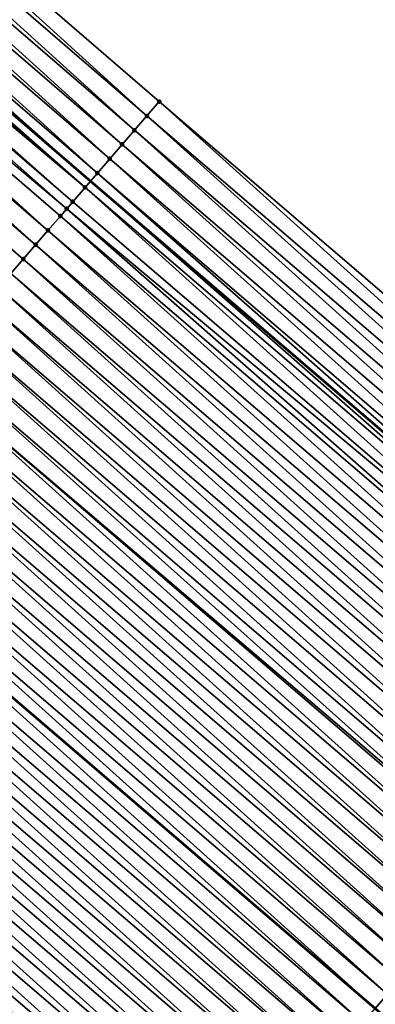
# Model space of a CAD drawing. Header units: feet. Extents: x 2007189 to 2022806, y 818621 to 837694.
# Tile 327 of 656: x 2015478 to 2015487, y 820206 to 820232. Entities that reach past the tile are written whole.
import ezdxf

# ---------------------------------------------------------------- set-up
doc = ezdxf.new("R2010")
doc.units = ezdxf.units.FT
doc.header["$MEASUREMENT"] = 0
for name, color, linetype, lineweight in [('EP_Travel Lane', 172, 'Continuous', 53), ('Road Shots', 141, 'Continuous', 100), ('Road X-Section', 40, 'Continuous', 13), ('STRIPING', 60, 'Continuous', 53)]:
    doc.layers.add(name, color=color, linetype=linetype, lineweight=lineweight)
doc.layers.add('I-77-MM17-21_SB-Surface-Border', color=7, linetype='Continuous')
doc.layers.add('I-77-MM17-21_SB-Surface-TIN', color=7, linetype='Continuous')

msp = doc.modelspace()

# ---------------------------------------------------------------- linework, layer by layer
at = {"layer": 'EP_Travel Lane'}
msp.add_polyline3d([(2015389.885161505, 820305.9431912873, 254.3724983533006), (2015404.477025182, 820292.9223736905, 254.4036297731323), (2015419.46987167, 820279.6855020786, 254.4127378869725), (2015434.463940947, 820266.4500790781, 254.453842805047), (2015449.413424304, 820253.4036363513, 254.4975981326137), (2015464.557544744, 820240.3403664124, 254.586789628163), (2015479.701666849, 820227.2770950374, 254.6751473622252), (2015494.855067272, 820214.2997339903, 254.7118659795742), (2015510.046053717, 820201.2910212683, 254.8001306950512), (2015525.256119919, 820188.3278856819, 254.9221021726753), (2015540.509567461, 820175.3925680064, 255.0499853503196), (2015555.762980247, 820162.4572798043, 255.1873302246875), (2015570.975721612, 820149.5367180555, 255.3579410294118), (2015586.218726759, 820136.5902218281, 255.5578152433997), (2015601.443424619, 820123.712927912, 255.7737022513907), (2015616.741094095, 820110.8309482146, 255.9642285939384), (2015632.038367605, 820097.9493019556, 256.2039738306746)], dxfattribs=at)
at = {"layer": 'I-77-MM17-21_SB-Surface-Border', "color": 3, "linetype": 'Continuous', "lineweight": -3}
msp.add_polyline3d([(2015391.491564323, 820307.6459412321, 254.311653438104), (2015406.324404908, 820295.0145387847, 254.3249123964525), (2015421.647817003, 820282.1519945, 254.3000206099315), (2015436.640263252, 820268.914668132, 254.3083171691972), (2015451.559730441, 820255.8910784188, 254.3104001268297), (2015466.377189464, 820242.4492687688, 254.4384674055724), (2015481.521328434, 820229.3859828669, 254.5183154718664), (2015496.667202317, 820216.4149919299, 254.541724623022), (2015511.858194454, 820203.406274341, 254.6277388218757)], dxfattribs=at)
at = {"layer": 'I-77-MM17-21_SB-Surface-TIN', "color": 128, "linetype": 'Continuous', "lineweight": -3}
for points in [[(2015481.194689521, 820229.007423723, 254.545822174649), (2015466.377189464, 820242.4492687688, 254.4384674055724), (2015466.050555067, 820242.070705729, 254.4636938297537)], [(2015481.194689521, 820229.007423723, 254.545822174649), (2015481.521328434, 820229.3859828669, 254.5183154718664), (2015466.377189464, 820242.4492687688, 254.4384674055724)], [(2015480.868044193, 820228.6288701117, 254.5765676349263), (2015466.050555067, 820242.070705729, 254.4636938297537), (2015465.723915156, 820241.6921474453, 254.4917042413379)], [(2015480.868044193, 820228.6288701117, 254.5765676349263), (2015481.194689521, 820229.007423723, 254.545822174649), (2015466.050555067, 820242.070705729, 254.4636938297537)], [(2015480.541396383, 820228.2503186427, 254.6085671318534), (2015465.723915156, 820241.6921474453, 254.4917042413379), (2015465.397268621, 820241.3135948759, 254.5230599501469)], [(2015480.541396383, 820228.2503186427, 254.6085671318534), (2015480.868044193, 820228.6288701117, 254.5765676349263), (2015465.723915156, 820241.6921474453, 254.4917042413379)], [(2015480.214752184, 820227.8717640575, 254.6387425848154), (2015465.397268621, 820241.3135948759, 254.5230599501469), (2015465.070622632, 820240.9350418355, 254.5541399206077)], [(2015480.214752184, 820227.8717640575, 254.6387425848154), (2015480.541396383, 820228.2503186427, 254.6085671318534), (2015465.397268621, 820241.3135948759, 254.5230599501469)], [(2015479.888121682, 820227.4931976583, 254.6620020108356), (2015465.070622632, 820240.9350418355, 254.5541399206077), (2015464.74399947, 820240.556469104, 254.5736927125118)], [(2015479.888121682, 820227.4931976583, 254.6620020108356), (2015480.214752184, 820227.8717640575, 254.6387425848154), (2015465.070622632, 820240.9350418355, 254.5541399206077)], [(2015464.74399947, 820240.556469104, 254.5736927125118), (2015464.557544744, 820240.3403664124, 254.586789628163), (2015479.701666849, 820227.2770950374, 254.6751473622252)], [(2015479.888121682, 820227.4931976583, 254.6620020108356), (2015464.74399947, 820240.556469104, 254.5736927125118), (2015479.701666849, 820227.2770950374, 254.6751473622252)], [(2015479.561491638, 820227.1146308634, 254.6850299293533), (2015464.557544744, 820240.3403664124, 254.586789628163), (2015464.417369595, 820240.1779021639, 254.5966357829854)], [(2015479.561491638, 820227.1146308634, 254.6850299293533), (2015479.701666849, 820227.2770950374, 254.6751473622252), (2015464.557544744, 820240.3403664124, 254.586789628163)], [(2015479.234862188, 820226.7360635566, 254.7077581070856), (2015464.259898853, 820239.9953795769, 254.6045519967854), (2015464.0907582, 820239.7993192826, 254.6102470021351)], [(2015479.561491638, 820227.1146308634, 254.6850299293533), (2015464.417369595, 820240.1779021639, 254.5966357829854), (2015464.259898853, 820239.9953795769, 254.6045519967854)], [(2015479.234862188, 820226.7360635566, 254.7077581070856), (2015479.561491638, 820227.1146308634, 254.6850299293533), (2015464.259898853, 820239.9953795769, 254.6045519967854)], [(2015479.075486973, 820226.5513357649, 254.7163314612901), (2015464.0907582, 820239.7993192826, 254.6102470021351), (2015463.764161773, 820239.4207234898, 254.6162998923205)], [(2015479.075486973, 820226.5513357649, 254.7163314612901), (2015479.234862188, 820226.7360635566, 254.7077581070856), (2015464.0907582, 820239.7993192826, 254.6102470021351)], [(2015478.581650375, 820225.9788883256, 254.7294371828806), (2015463.764161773, 820239.4207234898, 254.6162998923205), (2015463.437569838, 820239.0421238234, 254.620085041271)], [(2015478.581650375, 820225.9788883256, 254.7294371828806), (2015478.908251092, 820226.3574804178, 254.7212181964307), (2015463.764161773, 820239.4207234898, 254.6162998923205)], [(2015478.908251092, 820226.3574804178, 254.7212181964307), (2015479.075486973, 820226.5513357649, 254.7163314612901), (2015463.764161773, 820239.4207234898, 254.6162998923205)], [(2015478.255045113, 820225.6003001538, 254.7399510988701), (2015463.437569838, 820239.0421238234, 254.620085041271), (2015463.110970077, 820238.6635309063, 254.6278213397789)], [(2015478.255045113, 820225.6003001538, 254.7399510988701), (2015478.581650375, 820225.9788883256, 254.7294371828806), (2015463.437569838, 820239.0421238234, 254.620085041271)], [(2015477.92843887, 820225.2217128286, 254.7509605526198), (2015463.110970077, 820238.6635309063, 254.6278213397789), (2015462.784356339, 820238.2849500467, 254.6426159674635)], [(2015477.92843887, 820225.2217128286, 254.7509605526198), (2015478.255045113, 820225.6003001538, 254.7399510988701), (2015463.110970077, 820238.6635309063, 254.6278213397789)], [(2015477.601836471, 820224.843122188, 254.7600292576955), (2015477.92843887, 820225.2217128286, 254.7509605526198), (2015462.784356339, 820238.2849500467, 254.6426159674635)], [(2015496.341891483, 820216.0352908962, 254.5773078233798), (2015481.521328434, 820229.3859828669, 254.5183154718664), (2015481.194689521, 820229.007423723, 254.545822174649)], [(2015496.341891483, 820216.0352908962, 254.5773078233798), (2015496.667202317, 820216.4149919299, 254.541724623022), (2015481.521328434, 820229.3859828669, 254.5183154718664)], [(2015496.016599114, 820215.6555740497, 254.6055935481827), (2015481.194689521, 820229.007423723, 254.545822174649), (2015480.868044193, 820228.6288701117, 254.5765676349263)], [(2015496.016599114, 820215.6555740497, 254.6055935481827), (2015496.341891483, 820216.0352908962, 254.5773078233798), (2015481.194689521, 820229.007423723, 254.545822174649)], [(2015495.691294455, 820215.2758677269, 254.6387358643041), (2015480.868044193, 820228.6288701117, 254.5765676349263), (2015480.541396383, 820228.2503186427, 254.6085671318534)], [(2015495.691294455, 820215.2758677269, 254.6387358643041), (2015496.016599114, 820215.6555740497, 254.6055935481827), (2015480.868044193, 820228.6288701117, 254.5765676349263)], [(2015495.365975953, 820214.8961732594, 254.677349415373), (2015480.541396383, 820228.2503186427, 254.6085671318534), (2015480.214752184, 820227.8717640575, 254.6387425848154)], [(2015495.365975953, 820214.8961732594, 254.677349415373), (2015495.691294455, 820215.2758677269, 254.6387358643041), (2015480.541396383, 820228.2503186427, 254.6085671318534)], [(2015495.040703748, 820214.5164391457, 254.6976663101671), (2015480.214752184, 820227.8717640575, 254.6387425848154), (2015479.888121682, 820227.4931976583, 254.6620020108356)], [(2015495.040703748, 820214.5164391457, 254.6976663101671), (2015495.365975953, 820214.8961732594, 254.677349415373), (2015480.214752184, 820227.8717640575, 254.6387425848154)], [(2015479.888121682, 820227.4931976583, 254.6620020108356), (2015479.701666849, 820227.2770950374, 254.6751473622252), (2015494.855067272, 820214.2997339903, 254.7118659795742)], [(2015495.040703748, 820214.5164391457, 254.6976663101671), (2015479.888121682, 820227.4931976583, 254.6620020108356), (2015494.855067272, 820214.2997339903, 254.7118659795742)], [(2015494.715419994, 820214.1367149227, 254.7225478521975), (2015479.701666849, 820227.2770950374, 254.6751473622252), (2015479.561491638, 820227.1146308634, 254.6850299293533)], [(2015494.715419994, 820214.1367149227, 254.7225478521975), (2015494.855067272, 820214.2997339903, 254.7118659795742), (2015479.701666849, 820227.2770950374, 254.6751473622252)], [(2015494.390158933, 820213.7569712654, 254.7384604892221), (2015479.561491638, 820227.1146308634, 254.6850299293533), (2015479.234862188, 820226.7360635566, 254.7077581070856)], [(2015494.390158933, 820213.7569712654, 254.7384604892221), (2015494.715419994, 820214.1367149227, 254.7225478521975), (2015479.561491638, 820227.1146308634, 254.6850299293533)], [(2015494.390158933, 820213.7569712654, 254.7384604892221), (2015479.234862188, 820226.7360635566, 254.7077581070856), (2015479.075486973, 820226.5513357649, 254.7163314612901)], [(2015494.064901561, 820213.3772244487, 254.7529151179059), (2015479.075486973, 820226.5513357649, 254.7163314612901), (2015478.908251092, 820226.3574804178, 254.7212181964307)], [(2015494.064901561, 820213.3772244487, 254.7529151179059), (2015494.390158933, 820213.7569712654, 254.7384604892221), (2015479.075486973, 820226.5513357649, 254.7163314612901)], [(2015493.739649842, 820212.9974727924, 254.7651361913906), (2015478.908251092, 820226.3574804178, 254.7212181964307), (2015478.581650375, 820225.9788883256, 254.7294371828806)], [(2015493.739649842, 820212.9974727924, 254.7651361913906), (2015494.064901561, 820213.3772244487, 254.7529151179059), (2015478.908251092, 820226.3574804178, 254.7212181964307)], [(2015493.414397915, 820212.6177213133, 254.7774391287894), (2015478.581650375, 820225.9788883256, 254.7294371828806), (2015478.255045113, 820225.6003001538, 254.7399510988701)], [(2015493.414397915, 820212.6177213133, 254.7774391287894), (2015493.739649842, 820212.9974727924, 254.7651361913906), (2015478.581650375, 820225.9788883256, 254.7294371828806)], [(2015493.089150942, 820212.2379655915, 254.7877841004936), (2015478.255045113, 820225.6003001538, 254.7399510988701), (2015477.92843887, 820225.2217128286, 254.7509605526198)], [(2015493.089150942, 820212.2379655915, 254.7877841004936), (2015493.414397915, 820212.6177213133, 254.7774391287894), (2015478.255045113, 820225.6003001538, 254.7399510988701)], [(2015492.763904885, 820211.8582090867, 254.7977676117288), (2015477.92843887, 820225.2217128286, 254.7509605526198), (2015477.601836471, 820224.843122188, 254.7600292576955)], [(2015492.763904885, 820211.8582090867, 254.7977676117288), (2015493.089150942, 820212.2379655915, 254.7877841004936), (2015477.92843887, 820225.2217128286, 254.7509605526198)], [(2015492.438640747, 820211.4784680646, 254.8148964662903), (2015477.601836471, 820224.843122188, 254.7600292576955), (2015477.275230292, 820224.4645348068, 254.7710059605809)], [(2015492.438640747, 820211.4784680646, 254.8148964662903), (2015492.763904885, 820211.8582090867, 254.7977676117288), (2015477.601836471, 820224.843122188, 254.7600292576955)], [(2015492.113379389, 820211.0987246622, 254.8309267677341), (2015477.275230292, 820224.4645348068, 254.7710059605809), (2015476.948620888, 820224.0859502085, 254.7836117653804)], [(2015492.113379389, 820211.0987246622, 254.8309267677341), (2015492.438640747, 820211.4784680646, 254.8148964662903), (2015477.275230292, 820224.4645348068, 254.7710059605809)], [(2015491.788123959, 820210.7189761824, 254.8446137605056), (2015476.948620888, 820224.0859502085, 254.7836117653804), (2015476.62201306, 820223.7073642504, 254.7954216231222)], [(2015491.788123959, 820210.7189761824, 254.8446137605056), (2015492.113379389, 820211.0987246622, 254.8309267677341), (2015476.948620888, 820224.0859502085, 254.7836117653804)], [(2015491.462874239, 820210.3392228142, 254.8560449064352), (2015476.62201306, 820223.7073642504, 254.7954216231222), (2015476.295401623, 820223.328781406, 254.809054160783)], [(2015491.462874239, 820210.3392228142, 254.8560449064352), (2015491.788123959, 820210.7189761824, 254.8446137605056), (2015476.62201306, 820223.7073642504, 254.7954216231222)], [(2015491.137617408, 820209.9594755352, 254.8702861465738), (2015476.295401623, 820223.328781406, 254.809054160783), (2015475.96878844, 820222.9502000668, 254.8235677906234)], [(2015491.137617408, 820209.9594755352, 254.8702861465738), (2015491.462874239, 820210.3392228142, 254.8560449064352), (2015476.295401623, 820223.328781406, 254.809054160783)], [(2015490.812363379, 820209.579725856, 254.8834196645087), (2015475.96878844, 820222.9502000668, 254.8235677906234), (2015475.642182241, 820222.5716127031, 254.8345547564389)], [(2015490.812363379, 820209.579725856, 254.8834196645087), (2015491.137617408, 820209.9594755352, 254.8702861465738), (2015475.96878844, 820222.9502000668, 254.8235677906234)], [(2015490.532191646, 820209.2526134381, 254.895029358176), (2015475.642182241, 820222.5716127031, 254.8345547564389), (2015475.315568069, 820222.193032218, 254.8495684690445)], [(2015490.532191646, 820209.2526134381, 254.895029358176), (2015490.812363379, 820209.579725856, 254.8834196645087), (2015475.642182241, 820222.5716127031, 254.8345547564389)], [(2015490.161859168, 820208.8202232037, 254.9081667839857), (2015475.315568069, 820222.193032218, 254.8495684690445), (2015474.988957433, 820221.8144486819, 254.8627960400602)], [(2015490.161859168, 820208.8202232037, 254.9081667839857), (2015490.487108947, 820209.1999765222, 254.8967126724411), (2015475.315568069, 820222.193032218, 254.8495684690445)], [(2015490.487108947, 820209.1999765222, 254.8967126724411), (2015490.532191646, 820209.2526134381, 254.895029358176), (2015475.315568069, 820222.193032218, 254.8495684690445)], [(2015489.836610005, 820208.4404693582, 254.9193776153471), (2015474.988957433, 820221.8144486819, 254.8627960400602), (2015474.662350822, 820221.4358616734, 254.8739910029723)], [(2015489.836610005, 820208.4404693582, 254.9193776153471), (2015490.161859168, 820208.8202232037, 254.9081667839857), (2015474.988957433, 820221.8144486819, 254.8627960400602)], [(2015489.511357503, 820208.0607183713, 254.931907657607), (2015474.662350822, 820221.4358616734, 254.8739910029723), (2015474.335748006, 820221.0572713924, 254.8832701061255)], [(2015489.511357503, 820208.0607183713, 254.931907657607), (2015489.836610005, 820208.4404693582, 254.9193776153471), (2015474.662350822, 820221.4358616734, 254.8739910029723)], [(2015489.186103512, 820207.6809686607, 254.945026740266), (2015474.335748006, 820221.0572713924, 254.8832701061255), (2015474.00914272, 820220.6786832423, 254.8937966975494)], [(2015489.186103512, 820207.6809686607, 254.945026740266), (2015489.511357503, 820208.0607183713, 254.931907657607), (2015474.335748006, 820221.0572713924, 254.8832701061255)], [(2015488.860851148, 820207.3012175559, 254.9575023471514), (2015474.00914272, 820220.6786832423, 254.8937966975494), (2015473.682532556, 820220.3000992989, 254.9067858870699)], [(2015488.860851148, 820207.3012175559, 254.9575023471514), (2015489.186103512, 820207.6809686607, 254.945026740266), (2015474.00914272, 820220.6786832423, 254.8937966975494)], [(2015488.535597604, 820206.9214674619, 254.9704444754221), (2015473.682532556, 820220.3000992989, 254.9067858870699), (2015473.355921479, 820219.9215161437, 254.9202365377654)], [(2015488.535597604, 820206.9214674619, 254.9704444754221), (2015488.860851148, 820207.3012175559, 254.9575023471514), (2015473.682532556, 820220.3000992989, 254.9067858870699)], [(2015488.21034135, 820206.5417196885, 254.9844575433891), (2015473.355921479, 820219.9215161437, 254.9202365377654), (2015473.029306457, 820219.5429363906, 254.935678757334)], [(2015488.21034135, 820206.5417196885, 254.9844575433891), (2015488.535597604, 820206.9214674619, 254.9704444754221), (2015473.355921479, 820219.9215161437, 254.9202365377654)], [(2015487.885091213, 820206.1619666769, 254.9960532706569), (2015473.029306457, 820219.5429363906, 254.935678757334), (2015472.702690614, 820219.164357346, 254.9515356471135)], [(2015487.885091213, 820206.1619666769, 254.9960532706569), (2015488.21034135, 820206.5417196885, 254.9844575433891), (2015473.029306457, 820219.5429363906, 254.935678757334)], [(2015487.559846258, 820205.7822092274, 255.005600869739), (2015472.702690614, 820219.164357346, 254.9515356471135), (2015472.376084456, 820218.7857699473, 254.962502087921)], [(2015487.559846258, 820205.7822092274, 255.005600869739), (2015487.885091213, 820206.1619666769, 254.9960532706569), (2015472.702690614, 820219.164357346, 254.9515356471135)], [(2015472.376084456, 820218.7857699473, 254.962502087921), (2015472.052811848, 820218.4110280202, 254.968703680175), (2015487.234605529, 820205.4024479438, 255.0134364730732)], [(2015487.559846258, 820205.7822092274, 255.005600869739), (2015472.376084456, 820218.7857699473, 254.962502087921), (2015487.234605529, 820205.4024479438, 255.0134364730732)], [(2015486.909363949, 820205.0226878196, 255.0216922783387), (2015472.049487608, 820218.4071745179, 254.9687674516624), (2015471.722875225, 820218.0285924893, 254.9828775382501)], [(2015472.049487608, 820218.4071745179, 254.9687674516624), (2015487.234605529, 820205.4024479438, 255.0134364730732), (2015472.052811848, 820218.4110280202, 254.968703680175)], [(2015486.909363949, 820205.0226878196, 255.0216922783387), (2015487.234605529, 820205.4024479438, 255.0134364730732), (2015472.049487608, 820218.4071745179, 254.9687674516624)], [(2015486.584088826, 820204.6429562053, 255.0431627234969), (2015471.722875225, 820218.0285924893, 254.9828775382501), (2015471.396255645, 820217.6500166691, 255.000622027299)], [(2015486.584088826, 820204.6429562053, 255.0431627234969), (2015486.909363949, 820205.0226878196, 255.0216922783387), (2015471.722875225, 820218.0285924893, 254.9828775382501)], [(2015486.258826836, 820204.2632133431, 255.0594423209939), (2015471.396255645, 820217.6500166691, 255.000622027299), (2015471.069641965, 820217.271435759, 255.0153868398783)], [(2015486.258826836, 820204.2632133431, 255.0594423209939), (2015486.584088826, 820204.6429562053, 255.0431627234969), (2015471.396255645, 820217.6500166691, 255.000622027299)], [(2015485.933575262, 820203.8834615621, 255.0716058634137), (2015471.069641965, 820217.271435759, 255.0153868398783), (2015470.743030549, 820216.8928528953, 255.0290081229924)], [(2015485.933575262, 820203.8834615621, 255.0716058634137), (2015486.258826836, 820204.2632133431, 255.0594423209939), (2015471.069641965, 820217.271435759, 255.0153868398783)], [(2015485.608324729, 820203.5037088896, 255.0833580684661), (2015470.743030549, 820216.8928528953, 255.0290081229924), (2015470.416422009, 820216.5142675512, 255.0411773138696)], [(2015485.608324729, 820203.5037088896, 255.0833580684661), (2015485.933575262, 820203.8834615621, 255.0716058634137), (2015470.743030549, 820216.8928528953, 255.0290081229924)], [(2015485.283075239, 820203.123955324, 255.094698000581), (2015470.416422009, 820216.5142675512, 255.0411773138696), (2015470.08981026, 820216.1356849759, 255.054967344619)], [(2015485.283075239, 820203.123955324, 255.094698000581), (2015485.608324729, 820203.5037088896, 255.0833580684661), (2015470.416422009, 820216.5142675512, 255.0411773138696)], [(2015484.957822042, 820202.7442049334, 255.1075033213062), (2015470.08981026, 820216.1356849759, 255.054967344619), (2015469.763200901, 820215.7571003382, 255.0675502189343)], [(2015484.957822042, 820202.7442049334, 255.1075033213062), (2015485.283075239, 820203.123955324, 255.094698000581), (2015470.08981026, 820216.1356849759, 255.054967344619)], [(2015484.632568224, 820202.3644550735, 255.1205534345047), (2015469.763200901, 820215.7571003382, 255.0675502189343), (2015469.436596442, 820215.3785114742, 255.0776588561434)], [(2015484.632568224, 820202.3644550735, 255.1205534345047), (2015484.957822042, 820202.7442049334, 255.1075033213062), (2015469.763200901, 820215.7571003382, 255.0675502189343)], [(2015484.307311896, 820201.9847073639, 255.1345959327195), (2015469.436596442, 820215.3785114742, 255.0776588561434), (2015469.109988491, 820214.9999256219, 255.0895305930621)], [(2015484.307311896, 820201.9847073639, 255.1345959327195), (2015484.632568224, 820202.3644550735, 255.1205534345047), (2015469.436596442, 820215.3785114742, 255.0776588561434)], [(2015483.982055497, 820201.6049597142, 255.1486661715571), (2015469.109988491, 820214.9999256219, 255.0895305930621), (2015468.783380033, 820214.621340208, 255.1016589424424)], [(2015483.982055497, 820201.6049597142, 255.1486661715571), (2015484.307311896, 820201.9847073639, 255.1345959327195), (2015469.109988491, 820214.9999256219, 255.0895305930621)], [(2015483.656799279, 820201.2252119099, 255.1626649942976), (2015468.783380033, 820214.621340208, 255.1016589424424), (2015468.456768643, 820214.2427573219, 255.1152670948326)], [(2015483.656799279, 820201.2252119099, 255.1626649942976), (2015483.982055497, 820201.6049597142, 255.1486661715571), (2015468.783380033, 820214.621340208, 255.1016589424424)], [(2015483.331544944, 820200.845462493, 255.1759196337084), (2015468.456768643, 820214.2427573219, 255.1152670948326), (2015468.130156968, 820213.8641746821, 255.1290193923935)], [(2015483.331544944, 820200.845462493, 255.1759196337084), (2015483.656799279, 820201.2252119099, 255.1626649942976), (2015468.456768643, 820214.2427573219, 255.1152670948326)], [(2015483.006295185, 820200.4657091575, 255.1873658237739), (2015468.130156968, 820213.8641746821, 255.1290193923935), (2015467.803546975, 820213.4855905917, 255.1419225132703)], [(2015483.006295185, 820200.4657091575, 255.1873658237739), (2015483.331544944, 820200.845462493, 255.1759196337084), (2015468.130156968, 820213.8641746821, 255.1290193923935)], [(2015482.681050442, 820200.085951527, 255.1968298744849), (2015467.803546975, 820213.4855905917, 255.1419225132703), (2015467.476936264, 820213.1070071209, 255.1551883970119)], [(2015482.681050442, 820200.085951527, 255.1968298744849), (2015483.006295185, 820200.4657091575, 255.1873658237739), (2015467.803546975, 820213.4855905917, 255.1419225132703)], [(2015482.355804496, 820199.706194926, 255.206769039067), (2015467.476936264, 820213.1070071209, 255.1551883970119), (2015467.150330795, 820212.7284191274, 255.1658066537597)], [(2015482.355804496, 820199.706194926, 255.206769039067), (2015482.681050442, 820200.085951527, 255.1968298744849), (2015467.476936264, 820213.1070071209, 255.1551883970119)], [(2015482.030549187, 820199.3264463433, 255.2204086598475), (2015467.150330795, 820212.7284191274, 255.1658066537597), (2015466.823728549, 820212.3498283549, 255.1747981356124)], [(2015482.030549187, 820199.3264463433, 255.2204086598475), (2015482.355804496, 820199.706194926, 255.206769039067), (2015467.150330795, 820212.7284191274, 255.1658066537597)], [(2015481.705296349, 820198.9466956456, 255.2330721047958), (2015466.823728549, 820212.3498283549, 255.1747981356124), (2015466.497121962, 820211.9712413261, 255.1859811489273)], [(2015481.705296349, 820198.9466956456, 255.2330721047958), (2015482.030549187, 820199.3264463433, 255.2204086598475), (2015466.823728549, 820212.3498283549, 255.1747981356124)], [(2015481.380043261, 820198.5669451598, 255.2458335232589), (2015466.497121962, 820211.9712413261, 255.1859811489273), (2015466.170513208, 820211.5926561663, 255.1982582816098)], [(2015481.380043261, 820198.5669451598, 255.2458335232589), (2015481.705296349, 820198.9466956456, 255.2330721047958), (2015466.497121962, 820211.9712413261, 255.1859811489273)], [(2015481.054789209, 820198.1871955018, 255.258976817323), (2015466.170513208, 820211.5926561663, 255.1982582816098), (2015465.843904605, 820211.2140708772, 255.2104596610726)], [(2015481.054789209, 820198.1871955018, 255.258976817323), (2015481.380043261, 820198.5669451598, 255.2458335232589), (2015466.170513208, 820211.5926561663, 255.1982582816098)], [(2015480.729534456, 820197.8074464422, 255.2723963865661), (2015465.843904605, 820211.2140708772, 255.2104596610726), (2015465.517295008, 820210.8354864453, 255.2231629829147)], [(2015480.729534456, 820197.8074464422, 255.2723963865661), (2015481.054789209, 820198.1871955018, 255.258976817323), (2015465.843904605, 820211.2140708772, 255.2104596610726)], [(2015480.404280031, 820197.4276971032, 255.2856869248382), (2015465.517295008, 820210.8354864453, 255.2231629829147), (2015465.190684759, 820210.4569025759, 255.2361953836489)], [(2015480.404280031, 820197.4276971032, 255.2856869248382), (2015480.729534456, 820197.8074464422, 255.2723963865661), (2015465.517295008, 820210.8354864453, 255.2231629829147)], [(2015480.079027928, 820197.047945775, 255.2980594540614), (2015465.190684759, 820210.4569025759, 255.2361953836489), (2015464.864081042, 820210.0783130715, 255.2459292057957)], [(2015480.079027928, 820197.047945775, 255.2980594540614), (2015480.404280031, 820197.4276971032, 255.2856869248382), (2015465.190684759, 820210.4569025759, 255.2361953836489)], [(2015479.753775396, 820196.6681948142, 255.3106016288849), (2015464.864081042, 820210.0783130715, 255.2459292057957), (2015464.537473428, 820209.6997269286, 255.257630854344)], [(2015479.753775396, 820196.6681948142, 255.3106016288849), (2015480.079027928, 820197.047945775, 255.2980594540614), (2015464.864081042, 820210.0783130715, 255.2459292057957)], [(2015479.428530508, 820196.2884373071, 255.3201226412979), (2015464.537473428, 820209.6997269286, 255.257630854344), (2015464.210865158, 820209.3211413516, 255.2696637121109)], [(2015479.428530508, 820196.2884373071, 255.3201226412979), (2015479.753775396, 820196.6681948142, 255.3106016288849), (2015464.537473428, 820209.6997269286, 255.257630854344)], [(2015464.210865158, 820209.3211413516, 255.2696637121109), (2015464.102815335, 820209.1958919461, 255.2725838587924), (2015479.301225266, 820196.1397685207, 255.3186618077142)], [(2015479.403608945, 820196.2593352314, 255.3201612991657), (2015464.210865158, 820209.3211413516, 255.2696637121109), (2015479.301225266, 820196.1397685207, 255.3186618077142)], [(2015479.403608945, 820196.2593352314, 255.3201612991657), (2015479.428530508, 820196.2884373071, 255.3201226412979), (2015464.210865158, 820209.3211413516, 255.2696637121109)], [(2015479.103320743, 820195.9086497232, 255.315763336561), (2015464.102815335, 820209.1958919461, 255.2725838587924), (2015463.884263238, 820208.9425502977, 255.278490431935)], [(2015479.103320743, 820195.9086497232, 255.315763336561), (2015479.301225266, 820196.1397685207, 255.3186618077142), (2015464.102815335, 820209.1958919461, 255.2725838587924)], [(2015478.778087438, 820195.5288822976, 255.3207070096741), (2015463.884263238, 820208.9425502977, 255.278490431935), (2015463.557664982, 820208.5639560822, 255.2854664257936)], [(2015478.778087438, 820195.5288822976, 255.3207070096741), (2015479.103320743, 820195.9086497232, 255.315763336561), (2015463.884263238, 820208.9425502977, 255.278490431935)], [(2015478.778087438, 820195.5288822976, 255.3207070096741), (2015463.557664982, 820208.5639560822, 255.2854664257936), (2015463.409747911, 820208.3924870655, 255.2879115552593)], [(2015478.452862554, 820195.1491076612, 255.3223228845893), (2015463.409747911, 820208.3924870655, 255.2879115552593), (2015463.231076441, 820208.1853534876, 255.287537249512)], [(2015478.452862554, 820195.1491076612, 255.3223228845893), (2015478.778087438, 820195.5288822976, 255.3207070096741), (2015463.409747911, 820208.3924870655, 255.2879115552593)], [(2015478.127645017, 820194.7693267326, 255.3210350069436), (2015463.231076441, 820208.1853534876, 255.287537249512), (2015462.904496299, 820207.8067436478, 255.2853667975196)], [(2015478.127645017, 820194.7693267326, 255.3210350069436), (2015478.452862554, 820195.1491076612, 255.3223228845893), (2015463.231076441, 820208.1853534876, 255.287537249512)], [(2015477.802411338, 820194.3895596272, 255.3261263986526), (2015478.127645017, 820194.7693267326, 255.3210350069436), (2015462.904496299, 820207.8067436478, 255.2853667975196)], [(2015487.559846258, 820205.7822092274, 255.005600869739), (2015487.234605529, 820205.4024479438, 255.0134364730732), (2015502.425636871, 820192.3936967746, 255.0839685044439)]]:
    msp.add_3dface(points, dxfattribs=at)
at = {"layer": 'Road Shots', "lineweight": 100}
for p in [(2015481.521328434, 820229.3859828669, 254.5183154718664), (2015481.194689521, 820229.007423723, 254.545822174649), (2015480.868044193, 820228.6288701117, 254.5765676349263), (2015480.541396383, 820228.2503186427, 254.6085671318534), (2015480.214752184, 820227.8717640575, 254.6387425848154), (2015479.888121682, 820227.4931976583, 254.6620020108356), (2015479.561491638, 820227.1146308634, 254.6850299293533), (2015479.234862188, 820226.7360635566, 254.7077581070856), (2015479.075486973, 820226.5513357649, 254.7163314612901), (2015478.908251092, 820226.3574804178, 254.7212181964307), (2015478.581650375, 820225.9788883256, 254.7294371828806), (2015478.255045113, 820225.6003001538, 254.7399510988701), (2015477.92843887, 820225.2217128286, 254.7509605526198)]:
    msp.add_point(p, dxfattribs=at)
at = {"layer": 'Road X-Section', "extrusion": (0.7572096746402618, -0.6531666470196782, 0.002615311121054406), "elevation": 990396.2948237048, "flags": 128}
msp.add_lwpolyline([(1937537.560153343, -2335.684116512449), (1937537.060153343, -2335.656609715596), (1937536.560153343, -2335.62586415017), (1937536.060153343, -2335.593864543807), (1937535.560153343, -2335.563688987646), (1937535.060153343, -2335.54042948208), (1937534.560153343, -2335.517401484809), (1937534.060153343, -2335.494673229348), (1937533.816176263, -2335.486099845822), (1937533.560153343, -2335.481213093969), (1937533.060153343, -2335.472994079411), (1937532.560153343, -2335.462480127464), (1937532.060153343, -2335.451470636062), (1937531.560153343, -2335.442401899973), (1937531.060153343, -2335.431425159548), (1937530.560153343, -2335.418819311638), (1937530.060153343, -2335.407009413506), (1937529.560153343, -2335.393376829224), (1937529.060153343, -2335.378863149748), (1937528.560153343, -2335.367876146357), (1937528.060153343, -2335.352862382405), (1937527.560153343, -2335.339634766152), (1937527.060153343, -2335.328439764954), (1937526.560153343, -2335.319160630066), (1937526.060153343, -2335.308634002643), (1937525.560153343, -2335.295644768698), (1937525.060153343, -2335.282194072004), (1937524.560153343, -2335.266751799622), (1937524.060153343, -2335.250894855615), (1937523.560153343, -2335.239928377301), (1937523.060153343, -2335.233662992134), (1937522.560153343, -2335.21955285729), (1937522.060153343, -2335.201808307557), (1937521.560153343, -2335.187043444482), (1937521.060153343, -2335.173422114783), (1937520.560153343, -2335.161252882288), (1937520.060153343, -2335.147462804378), (1937519.560153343, -2335.13487988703), (1937519.060153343, -2335.124771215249), (1937518.560153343, -2335.11289943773), (1937518.060153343, -2335.100771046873), (1937517.560153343, -2335.087162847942), (1937517.060153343, -2335.073410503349), (1937516.560153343, -2335.060507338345), (1937516.060153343, -2335.047241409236), (1937515.560153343, -2335.036623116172), (1937515.060153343, -2335.02763160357), (1937514.560153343, -2335.016448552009), (1937514.060153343, -2335.00417137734), (1937513.560153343, -2334.991969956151), (1937513.060153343, -2334.979266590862), (1937512.560153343, -2334.966234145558), (1937512.060153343, -2334.956500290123), (1937511.560153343, -2334.944798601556), (1937511.060153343, -2334.932765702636), (1937510.560153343, -2334.923938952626), (1937510.060153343, -2334.91696293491), (1937509.833700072, -2334.914517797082), (1937509.560153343, -2334.914892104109), (1937509.060153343, -2334.917062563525), (1937508.560153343, -2334.919667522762), (1937508.060153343, -2334.916492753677), (1937507.560153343, -2334.913267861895), (1937507.313128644, -2334.912300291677), (1937507.060153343, -2334.912881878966), (1937506.560153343, -2334.914459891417), (1937506.060153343, -2334.91927798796), (1937506.030938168, -2334.919522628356)], dxfattribs=at)
at = {"layer": 'Road X-Section', "extrusion": (0.7595520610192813, -0.6504379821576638, 0.00333136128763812), "elevation": 997375.5856215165, "flags": 128}
msp.add_lwpolyline([(1933963.385311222, -3068.093715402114), (1933962.885311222, -3068.058132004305), (1933962.385311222, -3068.029846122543), (1933961.885311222, -3067.996703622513), (1933961.385311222, -3067.958089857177), (1933960.885311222, -3067.937772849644), (1933960.385311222, -3067.912891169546), (1933959.885311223, -3067.896978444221), (1933959.385311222, -3067.882523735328), (1933958.885311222, -3067.870302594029), (1933958.385311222, -3067.857999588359), (1933957.885311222, -3067.847654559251), (1933957.385311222, -3067.837670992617), (1933956.885311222, -3067.820542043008), (1933956.385311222, -3067.804511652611), (1933955.885311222, -3067.790824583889), (1933955.385311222, -3067.779393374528), (1933954.885311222, -3067.765152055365), (1933954.385311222, -3067.752018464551), (1933953.954615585, -3067.74040870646), (1933953.885311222, -3067.738725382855), (1933953.385311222, -3067.727271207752), (1933952.885311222, -3067.716060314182), (1933952.385311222, -3067.703530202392), (1933951.885311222, -3067.690411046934), (1933951.385311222, -3067.677935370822), (1933950.885311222, -3067.664993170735), (1933950.385311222, -3067.650980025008), (1933949.885311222, -3067.639384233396), (1933949.385311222, -3067.629836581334), (1933948.885311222, -3067.622000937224), (1933948.385311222, -3067.613745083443), (1933947.885311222, -3067.592274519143), (1933947.385311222, -3067.57599483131), (1933946.885311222, -3067.563831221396), (1933946.385311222, -3067.55207895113), (1933945.885311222, -3067.54073895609), (1933945.385311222, -3067.527933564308), (1933944.885311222, -3067.514883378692), (1933944.385311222, -3067.500840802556), (1933943.885311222, -3067.486770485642), (1933943.385311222, -3067.47277158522), (1933942.885311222, -3067.459516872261), (1933942.385311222, -3067.44807061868), (1933941.885311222, -3067.438606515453), (1933941.385311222, -3067.428667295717), (1933940.885311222, -3067.41502759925), (1933940.385311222, -3067.402364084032), (1933939.885311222, -3067.389602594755), (1933939.385311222, -3067.376459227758), (1933938.885311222, -3067.36303958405), (1933938.385311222, -3067.349748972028), (1933937.885311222, -3067.337376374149), (1933937.385311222, -3067.324834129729), (1933936.885311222, -3067.315313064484), (1933936.846996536, -3067.315274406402), (1933936.385311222, -3067.319672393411), (1933935.885311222, -3067.314728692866), (1933935.385311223, -3067.313112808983), (1933934.885311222, -3067.314400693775), (1933934.385311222, -3067.309309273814), (1933933.885311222, -3067.295805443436), (1933933.385311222, -3067.288771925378), (1933932.885311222, -3067.287187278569), (1933932.385311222, -3067.287848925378), (1933931.885311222, -3067.284819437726), (1933931.385311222, -3067.282862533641), (1933931.299282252, -3067.282678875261)], dxfattribs=at)
at = {"layer": 'STRIPING'}
msp.add_polyline3d([(2015382.622167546, 820298.2441160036, 254.6940141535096), (2015397.468807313, 820284.9856182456, 254.7425132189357), (2015412.386553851, 820271.6636199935, 254.7166800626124), (2015427.338360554, 820258.3803350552, 254.7598993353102), (2015442.288451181, 820245.1450277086, 254.822943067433), (2015457.211626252, 820231.8254681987, 254.874728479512), (2015472.052811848, 820218.4110280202, 254.968703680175), (2015487.234605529, 820205.4024479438, 255.0134364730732), (2015502.425636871, 820192.3936967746, 255.0839685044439), (2015517.622034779, 820179.3947655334, 255.1735788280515), (2015532.827536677, 820166.4031290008, 255.2741226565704), (2015548.033039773, 820153.4114914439, 255.3743408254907), (2015563.271381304, 820140.4680362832, 255.5328350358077), (2015578.514649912, 820127.521316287, 255.6919307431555), (2015593.777782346, 820114.611797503, 255.8967356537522), (2015609.075308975, 820101.7299380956, 256.105017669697), (2015624.37286791, 820088.8480514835, 256.3092863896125), (2015639.672210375, 820075.9724899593, 256.531018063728)], dxfattribs=at)

doc.saveas('drawing.dxf')
